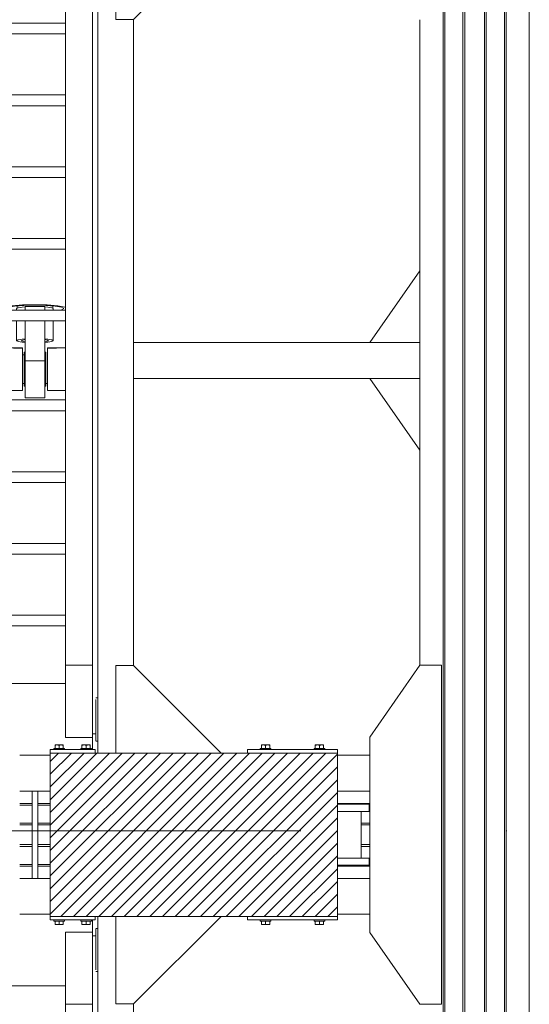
# Model space of a CAD drawing. Header units: millimetres. Extents: x 53746 to 116821, y -810352 to -765802.
# Tile 338 of 347: x 102371 to 103791, y -786677 to -783933. Entities that reach past the tile are written whole.
import ezdxf

# ---------------------------------------------------------------- set-up
doc = ezdxf.new("R2010")
doc.units = ezdxf.units.MM
doc.header["$MEASUREMENT"] = 0
doc.linetypes.add('DGN Style 4', pattern=[2290.351719, 1144.460571, -572.230286, 1.430576, -572.230286])
for name, color, linetype, lineweight in [('Main Cradle', 7, 'Continuous', 0), ('Main Cradle Blocks', 7, 'Continuous', 0), ('Main Cradle Hydraulic Arm Support', 7, 'Continuous', 0), ('Main Cradle Rails', 7, 'Continuous', 0)]:
    doc.layers.add(name, color=color, linetype=linetype, lineweight=lineweight)

# ---------------------------------------------------------------- blocks, each defined once
blk = doc.blocks.new('*U94')
at = {"layer": 'Main Cradle', "color": 7, "linetype": 'Continuous', "lineweight": 0}
for p, q in [((-74.9, 1122.6), (-174.9, 1122.6)), ((59.1, 1122.6), (-58.9, 1122.6)), ((175.1, 1122.6), (75.1, 1122.6)), ((-932.6, -28), (-1072.5, 172)), ((932.6, -28), (1072.6, 172)), ((-1072.6, -328), (-932.6, -128)), ((1072.6, -328), (932.6, -128))]:
    blk.add_line(p, q, dxfattribs=at)
at = {"layer": 'Main Cradle Hydraulic Arm Support', "color": 7, "linetype": 'Continuous', "lineweight": 0}
for p, q in [((525.1, 1172.6), (427.5, 1172.6)), ((-174.9, -1172.6), (-174.9, 1122.6)), ((-74.9, 1102.6), (-74.9, 1122.6)), ((-58.9, 1122.6), (-74.9, 1122.6)), ((-74.9, 1061.9), (-74.9, 1102.6)), ((-74.9, 1102.6), (-58.9, 1102.6)), ((-58.9, 1122.6), (-58.9, 1102.6)), ((-58.9, 1102.6), (-58.9, 1061.9)), ((59.1, 1122.6), (59.1, 1102.6)), ((59.1, 1122.6), (75.1, 1122.6)), ((75.1, 1102.6), (59.1, 1102.6)), ((59.1, 1102.6), (59.1, 1061.9)), ((75.1, 1102.6), (75.1, 1122.6)), ((75.1, 1061.9), (75.1, 1102.6)), ((175.1, -1172.6), (175.1, 1122.6)), ((-74.9, 1097.6), (-174.9, 1097.6)), ((-160, -927.7), (-160, 1072.6)), ((-85, -927.7), (-85, 1072.6)), ((-37.7, 1097.6), (-58.9, 1097.6)), ((-35, 1097.6), (-35.5, 1097.6)), ((-35, 1097.6), (-35, 1093.1)), ((-30, 1077.6), (-35, 1077.6)), ((-35, 1077.6), (-30, 1077.6)), ((-27.5, 1085), (-30, 1085)), ((30, 1085), (27.5, 1085)), ((35, 1077.6), (30, 1077.6)), ((30, 1077.6), (35, 1077.6)), ((30, 1077.6), (35, 1077.6)), ((35, 1093.1), (35, 1097.6)), ((35, 1097.6), (35.9, 1097.6)), ((45.8, 1097.6), (59.1, 1097.6)), ((75.1, 1097.6), (175.1, 1097.6)), ((160.1, -927.7), (160.1, 1072.6)), ((85.1, 1031.9), (85.1, 1061.9)), ((85.1, 1031.9), (-85, 1031.9)), ((85.1, 1031.9), (85.1, -927.7)), ((-35, 997.7), (-30, 997.7)), ((-30, 997.7), (-35, 997.7)), ((-30, 997.7), (-35, 997.7)), ((-35, 997.7), (-30, 997.7)), ((-35, 997.6), (-30, 997.6)), ((-27.5, 990.3), (-30, 990.3)), ((30, 990.3), (27.5, 990.3)), ((30, 997.7), (35, 997.7)), ((35, 997.7), (30, 997.7)), ((30, 997.7), (35, 997.7)), ((30, 997.6), (35, 997.6)), ((-160, 979), (-174.9, 978.6)), ((-174.9, 977.6), (-160, 977.6)), ((-160, 982.2), (-160, 982.2)), ((85.1, 977.6), (37.6, 977.6)), ((160.1, 982.2), (160.1, 982.2)), ((175.1, 977.6), (160.1, 977.6)), ((27.5, 908.6), (-27.5, 908.6)), ((83.2, 901.9), (85.1, 900.7)), ((-274.9, 872.6), (-274.9, -28)), ((85.1, 861.9), (-85, 861.9)), ((275.1, 872.6), (275.1, -28)), ((-85, 831.9), (85.1, 831.9)), ((-85, 661.9), (85.1, 661.9)), ((85.1, 631.9), (-85, 631.9)), ((-85, 461.9), (85.1, 461.9)), ((85.1, 431.9), (-85, 431.9)), ((-85, 261.9), (85.1, 261.9)), ((85.1, 231.9), (-85, 231.9)), ((-85, 61.9), (85.1, 61.9)), ((-51, 66.4), (-51, 61.9)), ((-50, 73.8), (-50, 67)), ((-27.5, 72.6), (-27.5, 61.9)), ((-27.5, 72.6), (27.5, 72.6)), ((27.5, 61.9), (27.5, 72.6)), ((50, 67), (50, 73.8)), ((51, 61.9), (51, 66.4)), ((80, 66.4), (80, 66.4)), ((85.1, 31.9), (-85, 31.9)), ((-51, 31.9), (-51, -23)), ((-27.5, 31.9), (-27.5, -78.9)), ((27.5, -78.9), (27.5, 31.9)), ((51, -23), (51, 31.9)), ((-1072.6, -28), (-274.9, -28)), ((-274.9, -28), (-274.9, -128)), ((-85, -42.8), (-34.9, -42.9)), ((-34.9, -44.4), (-35, -44.4)), ((-34.9, -42.9), (-34.9, -44.4)), ((-30, -54.7), (-27.5, -54.7)), ((27.5, -54.7), (30, -54.7)), ((35, -42.9), (85.1, -42.9)), ((427.5, -28), (275.1, -28)), ((275.1, -28), (275.1, -128)), ((1072.6, -28), (427.5, -28)), ((27.5, -78.9), (-27.5, -78.9)), ((27.5, -109.6), (27.5, -78.9)), ((30, -62.4), (35, -62.4)), ((-1072.6, -128), (-274.9, -128)), ((-274.9, -128), (-274.9, -928.6)), ((-274.9, -128), (-274.9, -128)), ((427.5, -128), (275.1, -128)), ((275.1, -128), (275.1, -928.6)), ((275.1, -128), (275.1, -128)), ((1072.6, -128), (427.5, -128)), ((-30, -142.4), (-34.9, -142.4)), ((-27.5, -150), (-30, -150)), ((30, -150), (27.5, -150)), ((35, -142.4), (30, -142.4)), ((-85, -188.1), (85.1, -188.1)), ((85.1, -218.1), (-85, -218.1)), ((-85, -388.1), (85.1, -388.1)), ((85.1, -418.1), (-85, -418.1)), ((-85, -588.1), (85.1, -588.1)), ((85.1, -618.1), (-85, -618.1)), ((-85, -788.1), (85.1, -788.1)), ((85.1, -818.1), (-85, -818.1)), ((-160, -874.9), (-160, -874.9)), ((160.1, -874.9), (160.1, -874.9)), ((-160, -1128.8), (-160, -927.7)), ((-160, -927.7), (-85, -927.7)), ((-85, -1128.8), (-85, -927.7)), ((85.1, -927.7), (85.1, -1128.8)), ((160.1, -927.7), (85.1, -927.7)), ((160.1, -927.7), (160.1, -1128.8)), ((-85, -978.8), (85.1, -978.8)), ((-174.9, -1018.8), (-170.7, -1018.8)), ((-170.7, -1018.8), (-169.7, -1018.8)), ((-169.7, -1018.8), (-169.6, -1018.8)), ((160.1, -1040.5), (160.1, -1078.8)), ((169.7, -1018.8), (169.8, -1018.8)), ((169.8, -1018.8), (170.8, -1018.8)), ((170.8, -1018.8), (175.1, -1018.8)), ((427.5, -1081), (519.1, -1172.6)), ((-160, -1118.6), (-169.6, -1118.6)), ((-160, -1118.6), (-169.6, -1118.6)), ((-169.6, -1118.8), (-160, -1118.8)), ((160.1, -1106.4), (160.1, -1106.4)), ((169.7, -1118.7), (160.1, -1118.7)), ((160.1, -1118.8), (169.7, -1118.8)), ((-170.1, -1138.8), (-174.9, -1138.8)), ((-160, -1128.8), (-85, -1128.8)), ((85.1, -1128.8), (160.1, -1128.8)), ((175.1, -1138.8), (170.2, -1138.8))]:
    blk.add_line(p, q, dxfattribs=at)
at = {"layer": 'Main Cradle Hydraulic Arm Support', "color": 7, "linetype": 'Continuous', "lineweight": 0, "extrusion": (0, 0, -1), "flags": 128}
for points in [[(524.9, 1172.6), (224.9, 1172.6), (224.9, 872.6), (274.9, 872.6), (524.9, 1122.6), (524.9, 1172.6)], [(-427.5, 1172.6), (-225.1, 1172.6), (-225.1, 872.6), (-275.1, 872.6), (-427.5, 1025.1)], [(-427.5, 1025.1), (-525.1, 1122.6), (-525.1, 1172.6)], [(27.5, 1122.6), (27.5, 1108.5), (27.5, 1081.9), (27.5, 1061.9)], [(-27.5, 1122.6), (-27.5, 1108.5), (-27.5, 1081.9), (-27.5, 1061.9)], [(35, 1093.1), (35, 1080.1), (35, 1061.9)], [(30, 1061.9), (30, 1062.9), (30, 1076.6), (30, 1084.4), (30, 1085), (30, 1085)], [(-30, 1061.9), (-30, 1062.9), (-30, 1076.6), (-30, 1084.4), (-30, 1085), (-30, 1085)], [(-35, 1061.9), (-35, 1080.1), (-35, 1093.1)], [(-75.1, 1097.6), (-75.1, 1097.6), (-75.1, 1097.6)], [(35, 1031.9), (35, 1014.7), (35, 995.2), (35, 982.2), (85, 980.9)], [(30, 990.3), (30, 996.8), (30, 1009.6), (30, 1026.6), (30, 1031.9)], [(27.5, 1031.9), (27.5, 908.6), (27.5, 908)], [(-27.5, 1031.9), (-27.5, 908.6), (-27.5, 908)], [(-30, 990.3), (-30, 996.8), (-30, 1009.6), (-30, 1026.6), (-30, 1031.9)], [(-35.6, 977.6), (-35, 977.6), (-35, 982.2), (-35, 995.2), (-35, 1014.7), (-35, 1031.9)], [(85, 977.6), (35, 977.6), (35, 982.2), (85, 980.9)], [(-83.2, 901.9), (-63.7, 905.4), (-34.5, 907.8), (0, 908.6), (34.4, 907.8), (63.6, 905.4), (83.1, 901.9), (85, 900.7)], [(27.5, 908), (0, 908.6), (-27.5, 908)], [(-85.1, 69.5), (-83.2, 70.6), (-63.7, 74.1), (-34.5, 76.5), (0, 77.3), (34.4, 76.5), (63.6, 74.1), (83.1, 70.6), (85, 69.5)], [(85, 63.4), (83.1, 62.2), (81.4, 61.9)], [(-80, 66.4), (-74, 70.1), (-56.6, 73.3), (-30.7, 75.4), (0, 76.1), (30.6, 75.4), (56.5, 73.3), (73.9, 70.1), (80, 66.4), (80, 66.4)], [(80, 66.4), (73.9, 62.7), (69.6, 61.9)], [(27.5, 71.5), (36, 70.8), (47.1, 68.8), (51, 66.4), (51, 66.4)], [(-51, 66.4), (-47.2, 68.8), (-36.1, 70.8), (-27.5, 71.5)], [(-69.7, 61.9), (-74, 62.7), (-80, 66.4)], [(-81.5, 61.9), (-83.2, 62.2), (-85.1, 63.4)], [(27.5, -17.9), (36, -18.6), (47.1, -20.6), (51, -23), (47.1, -25.3), (36, -27.3), (27.5, -28)], [(38, -23), (35.1, -21.2), (27.5, -19.8)], [(27.5, -26.1), (35.1, -24.7), (38, -23)], [(-51, -23), (-47.2, -20.6), (-36.1, -18.6), (-27.5, -17.9)], [(-27.5, -19.8), (-35.2, -21.2), (-38, -23), (-35.2, -24.7), (-27.5, -26.1)], [(-27.5, -28), (-36.1, -27.3), (-47.2, -25.3), (-51, -23)], [(274.9, -28.4), (274.9, -28), (274.9, -28)], [(85, -43.4), (34.9, -44.4), (34.9, -50.4), (34.9, -54.7), (34.9, -72.3), (34.9, -94.4), (34.9, -117.8), (34.9, -138.8), (34.9, -154.3), (34.9, -161.8), (85, -161.9)], [(30, -150), (30, -144.3), (30, -132.1), (30, -115.4), (30, -96.8), (30, -78.9), (30, -64.7), (30, -56.2), (30, -54.7)], [(-30, -150), (-30, -144.3), (-30, -132.1), (-30, -115.4), (-30, -96.8), (-30, -78.9), (-30, -64.7), (-30, -56.2), (-30, -54.7)], [(-35.1, -44.4), (-35, -44.4), (-35, -42.9)], [(-85.1, -161.8), (-35, -161.8), (-35, -154.3), (-35, -138.8), (-35, -117.8), (-35, -94.4), (-35, -72.3), (-35, -54.7), (-35, -44.4), (-85.1, -43.4)], [(-275.1, -28), (-275.1, -28), (-275.1, -28.4)], [(-27.5, -109.6), (-27.5, -139.2), (-27.5, -163.3), (-27.5, -178.4), (-27.5, -182.2), (27.5, -182.2), (27.5, -178.4), (27.5, -163.3), (27.5, -139.2), (27.5, -109.6), (27.5, -78.9)], [(224.9, -1172.6), (224.9, -928.6), (274.9, -928.6), (518.9, -1172.6)], [(-225.1, -1172.6), (-225.1, -928.6), (-275.1, -928.6), (-427.5, -1081)], [(169.6, -1023.3), (169.6, -1036.3), (169.6, -1055.8), (169.6, -1078.8), (169.6, -1101.7), (169.6, -1121.2), (169.6, -1134.2), (169.6, -1138.8), (169.7, -1138.8)], [(-169.8, -1138.8), (-169.7, -1138.8), (-169.7, -1134.2), (-169.7, -1121.2), (-169.7, -1101.7), (-169.7, -1078.8), (-169.7, -1055.8), (-169.7, -1036.3), (-169.7, -1023.3)], [(160, -1162.6), (160, -1149.5), (160, -1128.8)], [(-160.1, -1128.8), (-160.1, -1149.5), (-160.1, -1162.6)]]:
    blk.add_lwpolyline(points, dxfattribs=at)
blk = doc.blocks.new('*U95')
at = {"layer": 'Main Cradle', "color": 7, "linetype": 'Continuous', "lineweight": 0}
for p, q in [((-74.9, 1122.6), (-174.9, 1122.6)), ((59.1, 1122.6), (-58.9, 1122.6)), ((175.1, 1122.6), (75.1, 1122.6)), ((-932.6, -28), (-1072.5, 172)), ((932.6, -28), (1072.6, 172)), ((-1072.6, -328), (-932.6, -128)), ((1072.6, -328), (932.6, -128))]:
    blk.add_line(p, q, dxfattribs=at)
at = {"layer": 'Main Cradle Hydraulic Arm Support', "color": 7, "linetype": 'Continuous', "lineweight": 0}
for p, q in [((525.1, 1172.6), (427.5, 1172.6)), ((-174.9, -1172.6), (-174.9, 1122.6)), ((-74.9, 1102.6), (-74.9, 1122.6)), ((-58.9, 1122.6), (-74.9, 1122.6)), ((-74.9, 1061.9), (-74.9, 1102.6)), ((-74.9, 1102.6), (-58.9, 1102.6)), ((-58.9, 1122.6), (-58.9, 1102.6)), ((-58.9, 1102.6), (-58.9, 1061.9)), ((59.1, 1122.6), (59.1, 1102.6)), ((59.1, 1122.6), (75.1, 1122.6)), ((75.1, 1102.6), (59.1, 1102.6)), ((59.1, 1102.6), (59.1, 1061.9)), ((75.1, 1102.6), (75.1, 1122.6)), ((75.1, 1061.9), (75.1, 1102.6)), ((175.1, -1172.6), (175.1, 1122.6)), ((-74.9, 1097.6), (-174.9, 1097.6)), ((-160, -927.7), (-160, 1072.6)), ((-85, -927.7), (-85, 1072.6)), ((-37.7, 1097.6), (-58.9, 1097.6)), ((-35, 1097.6), (-35.5, 1097.6)), ((-35, 1097.6), (-35, 1093.1)), ((-30, 1077.6), (-35, 1077.6)), ((-35, 1077.6), (-30, 1077.6)), ((-27.5, 1085), (-30, 1085)), ((30, 1085), (27.5, 1085)), ((35, 1077.6), (30, 1077.6)), ((30, 1077.6), (35, 1077.6)), ((30, 1077.6), (35, 1077.6)), ((35, 1093.1), (35, 1097.6)), ((35, 1097.6), (35.9, 1097.6)), ((45.8, 1097.6), (59.1, 1097.6)), ((75.1, 1097.6), (175.1, 1097.6)), ((160.1, -927.7), (160.1, 1072.6)), ((85.1, 1031.9), (85.1, 1061.9)), ((85.1, 1031.9), (-85, 1031.9)), ((85.1, 1031.9), (85.1, -927.7)), ((-35, 997.7), (-30, 997.7)), ((-30, 997.7), (-35, 997.7)), ((-30, 997.7), (-35, 997.7)), ((-35, 997.7), (-30, 997.7)), ((-35, 997.6), (-30, 997.6)), ((-27.5, 990.3), (-30, 990.3)), ((30, 990.3), (27.5, 990.3)), ((30, 997.7), (35, 997.7)), ((35, 997.7), (30, 997.7)), ((30, 997.7), (35, 997.7)), ((30, 997.6), (35, 997.6)), ((-160, 979), (-174.9, 978.6)), ((-174.9, 977.6), (-160, 977.6)), ((-160, 982.2), (-160, 982.2)), ((85.1, 977.6), (37.6, 977.6)), ((160.1, 982.2), (160.1, 982.2)), ((175.1, 977.6), (160.1, 977.6)), ((27.5, 908.6), (-27.5, 908.6)), ((83.2, 901.9), (85.1, 900.7)), ((-274.9, 872.6), (-274.9, -28)), ((85.1, 861.9), (-85, 861.9)), ((275.1, 872.6), (275.1, -28)), ((-85, 831.9), (85.1, 831.9)), ((-85, 661.9), (85.1, 661.9)), ((85.1, 631.9), (-85, 631.9)), ((-85, 461.9), (85.1, 461.9)), ((85.1, 431.9), (-85, 431.9)), ((-85, 261.9), (85.1, 261.9)), ((85.1, 231.9), (-85, 231.9)), ((-85, 61.9), (85.1, 61.9)), ((-51, 66.4), (-51, 61.9)), ((-50, 73.8), (-50, 67)), ((-27.5, 72.6), (-27.5, 61.9)), ((-27.5, 72.6), (27.5, 72.6)), ((27.5, 61.9), (27.5, 72.6)), ((50, 67), (50, 73.8)), ((51, 61.9), (51, 66.4)), ((80, 66.4), (80, 66.4)), ((85.1, 31.9), (-85, 31.9)), ((-51, 31.9), (-51, -23)), ((-27.5, 31.9), (-27.5, -78.9)), ((27.5, -78.9), (27.5, 31.9)), ((51, -23), (51, 31.9)), ((-1072.6, -28), (-274.9, -28)), ((-274.9, -28), (-274.9, -128)), ((-85, -42.8), (-34.9, -42.9)), ((-34.9, -44.4), (-35, -44.4)), ((-34.9, -42.9), (-34.9, -44.4)), ((-30, -54.7), (-27.5, -54.7)), ((27.5, -54.7), (30, -54.7)), ((35, -42.9), (85.1, -42.9)), ((427.5, -28), (275.1, -28)), ((275.1, -28), (275.1, -128)), ((1072.6, -28), (427.5, -28)), ((27.5, -78.9), (-27.5, -78.9)), ((27.5, -109.6), (27.5, -78.9)), ((30, -62.4), (35, -62.4)), ((-1072.6, -128), (-274.9, -128)), ((-274.9, -128), (-274.9, -928.6)), ((-274.9, -128), (-274.9, -128)), ((427.5, -128), (275.1, -128)), ((275.1, -128), (275.1, -928.6)), ((275.1, -128), (275.1, -128)), ((1072.6, -128), (427.5, -128)), ((-30, -142.4), (-34.9, -142.4)), ((-27.5, -150), (-30, -150)), ((30, -150), (27.5, -150)), ((35, -142.4), (30, -142.4)), ((-85, -188.1), (85.1, -188.1)), ((85.1, -218.1), (-85, -218.1)), ((-85, -388.1), (85.1, -388.1)), ((85.1, -418.1), (-85, -418.1)), ((-85, -588.1), (85.1, -588.1)), ((85.1, -618.1), (-85, -618.1)), ((-85, -788.1), (85.1, -788.1)), ((85.1, -818.1), (-85, -818.1)), ((-160, -874.9), (-160, -874.9)), ((160.1, -874.9), (160.1, -874.9)), ((-160, -1128.8), (-160, -927.7)), ((-160, -927.7), (-85, -927.7)), ((-85, -1128.8), (-85, -927.7)), ((85.1, -927.7), (85.1, -1128.8)), ((160.1, -927.7), (85.1, -927.7)), ((160.1, -927.7), (160.1, -1128.8)), ((-85, -978.8), (85.1, -978.8)), ((-174.9, -1018.8), (-170.7, -1018.8)), ((-170.7, -1018.8), (-169.7, -1018.8)), ((-169.7, -1018.8), (-169.6, -1018.8)), ((160.1, -1040.5), (160.1, -1078.8)), ((169.7, -1018.8), (169.8, -1018.8)), ((169.8, -1018.8), (170.8, -1018.8)), ((170.8, -1018.8), (175.1, -1018.8)), ((427.5, -1081), (519.1, -1172.6)), ((-160, -1118.6), (-169.6, -1118.6)), ((-160, -1118.6), (-169.6, -1118.6)), ((-169.6, -1118.8), (-160, -1118.8)), ((160.1, -1106.4), (160.1, -1106.4)), ((169.7, -1118.7), (160.1, -1118.7)), ((160.1, -1118.8), (169.7, -1118.8)), ((-170.1, -1138.8), (-174.9, -1138.8)), ((-160, -1128.8), (-85, -1128.8)), ((85.1, -1128.8), (160.1, -1128.8)), ((175.1, -1138.8), (170.2, -1138.8))]:
    blk.add_line(p, q, dxfattribs=at)
at = {"layer": 'Main Cradle Hydraulic Arm Support', "color": 7, "linetype": 'Continuous', "lineweight": 0, "flags": 128}
for points in [[(-524.9, 1172.6), (-224.9, 1172.6), (-224.9, 872.6), (-274.9, 872.6), (-524.9, 1122.6), (-524.9, 1172.6)], [(427.5, 1172.6), (225.1, 1172.6), (225.1, 872.6), (275.1, 872.6), (427.5, 1025.1)], [(427.5, 1025.1), (525.1, 1122.6), (525.1, 1172.6)], [(-27.5, 1122.6), (-27.5, 1108.5), (-27.5, 1081.9), (-27.5, 1061.9)], [(27.5, 1122.6), (27.5, 1108.5), (27.5, 1081.9), (27.5, 1061.9)], [(-35, 1093.1), (-35, 1080.1), (-35, 1061.9)], [(-30, 1061.9), (-30, 1062.9), (-30, 1076.6), (-30, 1084.4), (-30, 1085), (-30, 1085)], [(30, 1061.9), (30, 1062.9), (30, 1076.6), (30, 1084.4), (30, 1085), (30, 1085)], [(35, 1061.9), (35, 1080.1), (35, 1093.1)], [(75.1, 1097.6), (75.1, 1097.6), (75.1, 1097.6)], [(-35, 1031.9), (-35, 1014.7), (-35, 995.2), (-35, 982.2), (-85, 980.9)], [(-30, 990.3), (-30, 996.8), (-30, 1009.6), (-30, 1026.6), (-30, 1031.9)], [(-27.5, 1031.9), (-27.5, 908.6), (-27.5, 908)], [(27.5, 1031.9), (27.5, 908.6), (27.5, 908)], [(30, 990.3), (30, 996.8), (30, 1009.6), (30, 1026.6), (30, 1031.9)], [(35.6, 977.6), (35, 977.6), (35, 982.2), (35, 995.2), (35, 1014.7), (35, 1031.9)], [(-85, 977.6), (-35, 977.6), (-35, 982.2), (-85, 980.9)], [(83.2, 901.9), (63.7, 905.4), (34.5, 907.8), (0, 908.6), (-34.4, 907.8), (-63.6, 905.4), (-83.1, 901.9), (-85, 900.7)], [(-27.5, 908), (0, 908.6), (27.5, 908)], [(85.1, 69.5), (83.2, 70.6), (63.7, 74.1), (34.5, 76.5), (0, 77.3), (-34.4, 76.5), (-63.6, 74.1), (-83.1, 70.6), (-85, 69.5)], [(-85, 63.4), (-83.1, 62.2), (-81.4, 61.9)], [(80, 66.4), (74, 70.1), (56.6, 73.3), (30.7, 75.4), (0, 76.1), (-30.6, 75.4), (-56.5, 73.3), (-73.9, 70.1), (-80, 66.4), (-80, 66.4)], [(-80, 66.4), (-73.9, 62.7), (-69.6, 61.9)], [(-27.5, 71.5), (-36, 70.8), (-47.1, 68.8), (-51, 66.4), (-51, 66.4)], [(51, 66.4), (47.2, 68.8), (36.1, 70.8), (27.5, 71.5)], [(69.7, 61.9), (74, 62.7), (80, 66.4)], [(81.5, 61.9), (83.2, 62.2), (85.1, 63.4)], [(-27.5, -17.9), (-36, -18.6), (-47.1, -20.6), (-51, -23), (-47.1, -25.3), (-36, -27.3), (-27.5, -28)], [(-38, -23), (-35.1, -21.2), (-27.5, -19.8)], [(-27.5, -26.1), (-35.1, -24.7), (-38, -23)], [(51, -23), (47.2, -20.6), (36.1, -18.6), (27.5, -17.9)], [(27.5, -19.8), (35.2, -21.2), (38, -23), (35.2, -24.7), (27.5, -26.1)], [(27.5, -28), (36.1, -27.3), (47.2, -25.3), (51, -23)], [(-274.9, -28.4), (-274.9, -28), (-274.9, -28)], [(-85, -43.4), (-34.9, -44.4), (-34.9, -50.4), (-34.9, -54.7), (-34.9, -72.3), (-34.9, -94.4), (-34.9, -117.8), (-34.9, -138.8), (-34.9, -154.3), (-34.9, -161.8), (-85, -161.9)], [(-30, -150), (-30, -144.3), (-30, -132.1), (-30, -115.4), (-30, -96.8), (-30, -78.9), (-30, -64.7), (-30, -56.2), (-30, -54.7)], [(30, -150), (30, -144.3), (30, -132.1), (30, -115.4), (30, -96.8), (30, -78.9), (30, -64.7), (30, -56.2), (30, -54.7)], [(35.1, -44.4), (35, -44.4), (35, -42.9)], [(85.1, -161.8), (35, -161.8), (35, -154.3), (35, -138.8), (35, -117.8), (35, -94.4), (35, -72.3), (35, -54.7), (35, -44.4), (85.1, -43.4)], [(275.1, -28), (275.1, -28), (275.1, -28.4)], [(27.5, -109.6), (27.5, -139.2), (27.5, -163.3), (27.5, -178.4), (27.5, -182.2), (-27.5, -182.2), (-27.5, -178.4), (-27.5, -163.3), (-27.5, -139.2), (-27.5, -109.6), (-27.5, -78.9)], [(-224.9, -1172.6), (-224.9, -928.6), (-274.9, -928.6), (-518.9, -1172.6)], [(225.1, -1172.6), (225.1, -928.6), (275.1, -928.6), (427.5, -1081)], [(-169.6, -1023.3), (-169.6, -1036.3), (-169.6, -1055.8), (-169.6, -1078.8), (-169.6, -1101.7), (-169.6, -1121.2), (-169.6, -1134.2), (-169.6, -1138.8), (-169.7, -1138.8)], [(169.8, -1138.8), (169.7, -1138.8), (169.7, -1134.2), (169.7, -1121.2), (169.7, -1101.7), (169.7, -1078.8), (169.7, -1055.8), (169.7, -1036.3), (169.7, -1023.3)], [(-160, -1162.6), (-160, -1149.5), (-160, -1128.8)], [(160.1, -1128.8), (160.1, -1149.5), (160.1, -1162.6)]]:
    blk.add_lwpolyline(points, dxfattribs=at)
blk = doc.blocks.new('*U57')
at = {"linetype": 'Continuous', "lineweight": 0}
h = blk.add_hatch(dxfattribs=at)
h.set_pattern_fill('HATCH', color=30, style=0, pattern_type=2)
h.set_pattern_definition([(45, (17587.085, 1755.075), (-17.719, 17.719), [])])
h.paths.add_polyline_path([(17173.4, 1993.5), (17173.4, 1959.5), (17173.4, 1954.9), (17173.4, 1904.5), (17173.4, 1899.5), (17173.4, 1844.5), (17173.4, 1839.5), (17173.4, 1789.1), (17173.4, 1784.5), (17173.4, 1750.5), (17173.4, 1650.5), (17173.4, 1644.5), (17298.4, 1644.5), (17723.4, 1644.5), (17973.4, 1644.5), (17973.4, 1650.5), (17973.4, 1750.5), (17973.4, 1784.5), (17973.4, 1787), (17973.4, 1807), (17973.4, 1937), (17973.4, 1957), (17973.4, 1959.5), (17973.4, 1993.5), (17973.4, 2093.5), (17973.4, 2099.5), (17723.4, 2099.5), (17298.4, 2099.5), (17173.4, 2099.5), (17173.4, 2093.5)])
at = {"color": 1, "linetype": 'DGN Style 4', "lineweight": 0}
blk.add_line((-26789.6, 1882.9), (27651, 1882.9), dxfattribs=at)
at = {"color": 30, "linetype": 'Continuous', "lineweight": 0, "flags": 128}
blk.add_lwpolyline([(17173.4, 1993.5), (17173.4, 1959.5), (17173.4, 1954.9), (17173.4, 1904.5), (17173.4, 1899.5), (17173.4, 1844.5), (17173.4, 1839.5), (17173.4, 1789.1), (17173.4, 1784.5), (17173.4, 1750.5), (17173.4, 1650.5), (17173.4, 1644.5), (17298.4, 1644.5), (17723.4, 1644.5), (17973.4, 1644.5), (17973.4, 1650.5), (17973.4, 1750.5), (17973.4, 1784.5), (17973.4, 1787), (17973.4, 1807), (17973.4, 1937), (17973.4, 1957), (17973.4, 1959.5), (17973.4, 1993.5), (17973.4, 2093.5), (17973.4, 2099.5), (17723.4, 2099.5), (17298.4, 2099.5), (17173.4, 2099.5), (17173.4, 2093.5), (17173.4, 1993.5)], close=True, dxfattribs=at)
at = {"layer": 'Main Cradle', "color": 7, "linetype": 'Continuous', "lineweight": 0}
for p, q in [((18268.4, 4569.1), (18268.4, 59.1)), ((18273, 4569.1), (18273, 59.1)), ((18323.4, 4569.1), (18323.4, -2208)), ((18328.4, 4569.1), (18328.4, -2208)), ((18383.4, 4569.1), (18383.4, -2208)), ((18388.4, 4569.1), (18388.4, -2208)), ((18438.7, 4569.1), (18438.7, -2208)), ((18443.4, 4569.1), (18443.4, -2208)), ((18508.3, 4569.1), (18508.3, -2208)), ((18203.5, 4143.7), (18203.5, 2344.5)), ((17088.4, 2093.5), (17173.4, 2093.5)), ((17973.4, 2093.5), (18063.5, 2093.5)), ((17122.9, 1993.5), (17088.4, 1993.5)), ((17173.4, 1993.5), (17138.9, 1993.5)), ((18063.5, 1993.5), (17973.4, 1993.5)), ((18039.9, 1937), (18039.9, 1807)), ((17122.9, 1750.5), (17088.4, 1750.5)), ((17173.4, 1750.5), (17138.9, 1750.5)), ((18063.5, 1750.5), (17973.4, 1750.5)), ((17088.4, 1650.5), (17173.4, 1650.5)), ((17973.4, 1650.5), (18063.5, 1650.5))]:
    blk.add_line(p, q, dxfattribs=at)
at = {"layer": 'Main Cradle', "color": 7, "linetype": 'Continuous', "lineweight": 0, "flags": 128}
for points in [[(18203.5, 1399.5), (18063.5, 1599.5), (18063.5, 2144.5), (18203.4, 2344.5), (18263.4, 2344.5), (18263.5, 1399.5), (18203.5, 1399.5)], [(17138.9, 1993.5), (17122.9, 1993.5), (17122.9, 1750.5), (17138.9, 1750.5), (17138.9, 1993.5)], [(18062.1, 1957), (18062.1, 1957), (18062.1, 1937), (18048.3, 1937), (18009, 1937), (17973.4, 1937)], [(18062.1, 1957), (18048.3, 1957), (18009, 1957), (17973.4, 1957)], [(18062.1, 1807), (18062.1, 1807), (18062.1, 1787), (18048.3, 1787), (18009, 1787), (17973.4, 1787)], [(18062.1, 1807), (18048.3, 1807), (18009, 1807), (17973.4, 1807)]]:
    blk.add_lwpolyline(points, dxfattribs=at)
at = {"layer": 'Main Cradle Blocks', "color": 7, "linetype": 'Continuous', "lineweight": 0}
for p, q in [((17186.8, 2122.5), (17187.5, 2122.5)), ((17186.8, 2122.2), (17186.8, 2122.5)), ((17186.8, 2120.7), (17188.9, 2121.7)), ((17186.8, 2112.5), (17186.8, 2120.7)), ((17187.4, 2122.5), (17187.5, 2122.5)), ((17192.6, 2122.5), (17196.3, 2122.5)), ((17192.6, 2122.5), (17195.3, 2122.5)), ((17196.2, 2121.7), (17198.4, 2120.7)), ((17198.4, 2120.7), (17200.5, 2121.7)), ((17198.4, 2120.7), (17198.4, 2112.5)), ((17204.1, 2122.5), (17201.4, 2122.5)), ((17204.1, 2122.5), (17207.2, 2122.5)), ((17207.1, 2122.5), (17207.2, 2122.5)), ((17207.8, 2121.7), (17209.9, 2120.7)), ((17209.2, 2122.5), (17209, 2122.5)), ((17209.4, 2122.5), (17209.2, 2122.5)), ((17209.9, 2121.7), (17209.9, 2120.7)), ((17209.9, 2120.7), (17209.9, 2112.5)), ((17261.8, 2121.7), (17261.8, 2120.7)), ((17263.9, 2121.7), (17261.8, 2120.7)), ((17261.8, 2120.7), (17261.8, 2112.5)), ((17262.4, 2122.5), (17262.5, 2122.5)), ((17262.7, 2122.5), (17262.5, 2122.5)), ((17267.6, 2122.5), (17264.5, 2122.5)), ((17264.5, 2122.5), (17264.6, 2122.5)), ((17270.3, 2122.5), (17267.6, 2122.5)), ((17273.4, 2120.7), (17271.2, 2121.7)), ((17275.5, 2121.7), (17273.4, 2120.7)), ((17273.4, 2120.7), (17273.4, 2112.5)), ((17279.1, 2122.5), (17275.4, 2122.5)), ((17276.4, 2122.5), (17279.1, 2122.5)), ((17284.9, 2120.7), (17282.8, 2121.7)), ((17284.9, 2122.5), (17284.2, 2122.5)), ((17284.2, 2122.5), (17284.4, 2122.5)), ((17284.9, 2122.2), (17284.9, 2122.5)), ((17284.9, 2112.5), (17284.9, 2120.7)), ((17761.8, 2122.5), (17762.5, 2122.5)), ((17761.8, 2122.2), (17761.8, 2122.5)), ((17761.8, 2120.7), (17763.9, 2121.7)), ((17761.8, 2112.5), (17761.8, 2120.7)), ((17762.4, 2122.5), (17762.5, 2122.5)), ((17767.6, 2122.5), (17771.3, 2122.5)), ((17767.6, 2122.5), (17770.3, 2122.5)), ((17771.2, 2121.7), (17773.4, 2120.7)), ((17773.4, 2120.7), (17775.5, 2121.7)), ((17773.4, 2120.7), (17773.4, 2112.5)), ((17779.1, 2122.5), (17776.4, 2122.5)), ((17779.1, 2122.5), (17782.2, 2122.5)), ((17782.1, 2122.5), (17782.2, 2122.5)), ((17782.8, 2121.7), (17784.9, 2120.7)), ((17784.2, 2122.5), (17784, 2122.5)), ((17784.4, 2122.5), (17784.2, 2122.5)), ((17784.9, 2121.7), (17784.9, 2120.7)), ((17784.9, 2120.7), (17784.9, 2112.5)), ((17911.8, 2121.7), (17911.8, 2120.7)), ((17913.9, 2121.7), (17911.8, 2120.7)), ((17911.8, 2120.7), (17911.8, 2112.5)), ((17912.4, 2122.5), (17912.5, 2122.5)), ((17912.7, 2122.5), (17912.5, 2122.5)), ((17917.6, 2122.5), (17914.5, 2122.5)), ((17914.5, 2122.5), (17914.6, 2122.5)), ((17920.3, 2122.5), (17917.6, 2122.5)), ((17923.4, 2120.7), (17921.2, 2121.7)), ((17925.5, 2121.7), (17923.4, 2120.7)), ((17923.4, 2120.7), (17923.4, 2112.5)), ((17929.1, 2122.5), (17925.4, 2122.5)), ((17926.4, 2122.5), (17929.1, 2122.5)), ((17934.9, 2120.7), (17932.8, 2121.7)), ((17934.9, 2122.5), (17934.2, 2122.5)), ((17934.2, 2122.5), (17934.4, 2122.5)), ((17934.9, 2122.2), (17934.9, 2122.5)), ((17934.9, 2112.5), (17934.9, 2120.7)), ((17173.4, 2099.5), (17173.4, 2109.5)), ((17173.4, 2109.5), (17298.4, 2109.5)), ((17173.4, 2099.5), (17973.4, 2099.5)), ((17173.4, 1644.5), (17173.4, 2099.5)), ((17192.6, 2112.5), (17198.4, 2112.5)), ((17279.1, 2112.5), (17273.4, 2112.5)), ((17298.4, 2109.5), (17298.4, 2099.5)), ((17723.4, 2099.5), (17723.4, 2109.5)), ((17723.4, 2109.5), (17973.4, 2109.5)), ((17767.6, 2112.5), (17773.4, 2112.5)), ((17929.1, 2112.5), (17923.4, 2112.5)), ((17973.4, 2099.5), (17973.4, 2109.5)), ((17973.4, 1644.5), (17973.4, 2099.5)), ((17173.4, 1644.5), (17173.4, 1634.5)), ((17973.4, 1644.5), (17173.4, 1644.5)), ((17173.4, 1634.5), (17298.4, 1634.5)), ((17186.8, 1631.5), (17186.8, 1623.3)), ((17186.8, 1623.3), (17188.9, 1622.2)), ((17186.8, 1621.7), (17186.8, 1621.5)), ((17186.8, 1621.5), (17187.5, 1621.5)), ((17187.5, 1621.5), (17187.4, 1621.5)), ((17192.6, 1631.5), (17198.4, 1631.5)), ((17192.6, 1621.5), (17196.3, 1621.5)), ((17195.3, 1621.5), (17192.6, 1621.5)), ((17196.2, 1622.3), (17198.4, 1623.3)), ((17198.4, 1623.3), (17198.4, 1631.5)), ((17198.4, 1623.3), (17200.5, 1622.2)), ((17201.4, 1621.5), (17204.1, 1621.5)), ((17204.1, 1621.5), (17207.2, 1621.5)), ((17207.2, 1621.5), (17207.1, 1621.5)), ((17207.8, 1622.3), (17209.9, 1623.3)), ((17209, 1621.5), (17209.2, 1621.5)), ((17209.4, 1621.5), (17209.2, 1621.5)), ((17209.9, 1623.3), (17209.9, 1631.5)), ((17209.9, 1622.3), (17209.9, 1623.3)), ((17261.8, 1623.3), (17261.8, 1631.5)), ((17261.8, 1622.3), (17261.8, 1623.3)), ((17263.9, 1622.3), (17261.8, 1623.3)), ((17262.4, 1621.5), (17262.5, 1621.5)), ((17262.5, 1621.5), (17262.7, 1621.5)), ((17267.6, 1621.5), (17264.5, 1621.5)), ((17264.6, 1621.5), (17264.5, 1621.5)), ((17267.6, 1621.5), (17270.3, 1621.5)), ((17273.4, 1623.3), (17271.2, 1622.2)), ((17279.1, 1631.5), (17273.4, 1631.5)), ((17273.4, 1623.3), (17273.4, 1631.5)), ((17275.5, 1622.3), (17273.4, 1623.3)), ((17279.1, 1621.5), (17275.4, 1621.5)), ((17279.1, 1621.5), (17276.4, 1621.5)), ((17284.9, 1623.3), (17282.8, 1622.2)), ((17284.9, 1621.5), (17284.2, 1621.5)), ((17284.4, 1621.5), (17284.2, 1621.5)), ((17284.9, 1631.5), (17284.9, 1623.3)), ((17284.9, 1621.7), (17284.9, 1621.5)), ((17298.4, 1634.5), (17298.4, 1644.5)), ((17723.4, 1644.5), (17723.4, 1634.5)), ((17973.4, 1634.5), (17723.4, 1634.5)), ((17761.8, 1631.5), (17761.8, 1623.3)), ((17761.8, 1623.3), (17763.9, 1622.2)), ((17761.8, 1621.7), (17761.8, 1621.5)), ((17761.8, 1621.5), (17762.5, 1621.5)), ((17762.5, 1621.5), (17762.4, 1621.5)), ((17767.6, 1631.5), (17773.4, 1631.5)), ((17767.6, 1621.5), (17771.3, 1621.5)), ((17770.3, 1621.5), (17767.6, 1621.5)), ((17771.2, 1622.3), (17773.4, 1623.3)), ((17773.4, 1623.3), (17773.4, 1631.5)), ((17773.4, 1623.3), (17775.5, 1622.2)), ((17776.4, 1621.5), (17779.1, 1621.5)), ((17779.1, 1621.5), (17782.2, 1621.5)), ((17782.2, 1621.5), (17782.1, 1621.5)), ((17782.8, 1622.3), (17784.9, 1623.3)), ((17784, 1621.5), (17784.2, 1621.5)), ((17784.4, 1621.5), (17784.2, 1621.5)), ((17784.9, 1623.3), (17784.9, 1631.5)), ((17784.9, 1622.3), (17784.9, 1623.3)), ((17911.8, 1623.3), (17911.8, 1631.5)), ((17911.8, 1622.3), (17911.8, 1623.3)), ((17913.9, 1622.3), (17911.8, 1623.3)), ((17912.4, 1621.5), (17912.5, 1621.5)), ((17912.5, 1621.5), (17912.7, 1621.5)), ((17917.6, 1621.5), (17914.5, 1621.5)), ((17914.6, 1621.5), (17914.5, 1621.5)), ((17917.6, 1621.5), (17920.3, 1621.5)), ((17923.4, 1623.3), (17921.2, 1622.2)), ((17929.1, 1631.5), (17923.4, 1631.5)), ((17923.4, 1623.3), (17923.4, 1631.5)), ((17925.5, 1622.3), (17923.4, 1623.3)), ((17929.1, 1621.5), (17925.4, 1621.5)), ((17929.1, 1621.5), (17926.4, 1621.5)), ((17934.9, 1623.3), (17932.8, 1622.2)), ((17934.9, 1621.5), (17934.2, 1621.5)), ((17934.4, 1621.5), (17934.2, 1621.5)), ((17934.9, 1631.5), (17934.9, 1623.3)), ((17934.9, 1621.7), (17934.9, 1621.5)), ((17973.4, 1644.5), (17973.4, 1634.5))]:
    blk.add_line(p, q, dxfattribs=at)
at = {"layer": 'Main Cradle Blocks', "color": 7, "linetype": 'Continuous', "lineweight": 0, "flags": 128}
for points in [[(17186.8, 2122.2), (17186.8, 2121.7), (17186.8, 2121.7), (17186.8, 2120.7)], [(17192.6, 2122.5), (17192.6, 2122.5), (17189.5, 2122.5), (17187.5, 2122.5)], [(17196.2, 2121.7), (17195.6, 2122), (17194.5, 2122.3), (17192.6, 2122.5), (17191.8, 2122.4), (17191.1, 2122.4), (17189.1, 2121.8), (17188.9, 2121.7)], [(17204.1, 2122.5), (17200.4, 2122.5), (17196.3, 2122.5)], [(17207.8, 2121.7), (17207.1, 2122), (17206.1, 2122.3), (17204.1, 2122.5), (17203.4, 2122.4), (17202.7, 2122.4), (17200.7, 2121.8), (17200.5, 2121.7)], [(17209.9, 2121.7), (17209.9, 2121.7), (17209.9, 2122.3), (17209.9, 2122.5), (17209.2, 2122.5), (17207.2, 2122.5)], [(17264.5, 2122.5), (17262.5, 2122.5), (17261.8, 2122.5), (17261.8, 2122.3), (17261.8, 2121.7), (17261.8, 2121.7)], [(17271.2, 2121.7), (17271.1, 2121.8), (17269, 2122.4), (17268.3, 2122.4), (17267.6, 2122.5), (17265.6, 2122.3), (17264.6, 2122), (17263.9, 2121.7)], [(17275.4, 2122.5), (17271.3, 2122.5), (17267.6, 2122.5)], [(17282.8, 2121.7), (17282.6, 2121.8), (17280.6, 2122.4), (17279.9, 2122.4), (17279.1, 2122.5), (17277.2, 2122.3), (17276.1, 2122), (17275.5, 2121.7)], [(17284.2, 2122.5), (17282.2, 2122.5), (17279.1, 2122.5), (17279.1, 2122.5)], [(17284.9, 2120.7), (17284.9, 2121.7), (17284.9, 2121.7), (17284.9, 2122.2)], [(17761.8, 2122.2), (17761.8, 2121.7), (17761.8, 2121.7), (17761.8, 2120.7)], [(17767.6, 2122.5), (17767.6, 2122.5), (17764.5, 2122.5), (17762.5, 2122.5)], [(17771.2, 2121.7), (17770.6, 2122), (17769.5, 2122.3), (17767.6, 2122.5), (17766.8, 2122.4), (17766.1, 2122.4), (17764.1, 2121.8), (17763.9, 2121.7)], [(17779.1, 2122.5), (17775.4, 2122.5), (17771.3, 2122.5)], [(17782.8, 2121.7), (17782.1, 2122), (17781.1, 2122.3), (17779.1, 2122.5), (17778.4, 2122.4), (17777.7, 2122.4), (17775.7, 2121.8), (17775.5, 2121.7)], [(17784.9, 2121.7), (17784.9, 2121.7), (17784.9, 2122.3), (17784.9, 2122.5), (17784.2, 2122.5), (17782.2, 2122.5)], [(17914.5, 2122.5), (17912.5, 2122.5), (17911.8, 2122.5), (17911.8, 2122.3), (17911.8, 2121.7), (17911.8, 2121.7)], [(17921.2, 2121.7), (17921.1, 2121.8), (17919, 2122.4), (17918.3, 2122.4), (17917.6, 2122.5), (17915.6, 2122.3), (17914.6, 2122), (17913.9, 2121.7)], [(17925.4, 2122.5), (17921.3, 2122.5), (17917.6, 2122.5)], [(17932.8, 2121.7), (17932.6, 2121.8), (17930.6, 2122.4), (17929.9, 2122.4), (17929.1, 2122.5), (17927.2, 2122.3), (17926.1, 2122), (17925.5, 2121.7)], [(17934.2, 2122.5), (17932.2, 2122.5), (17929.1, 2122.5), (17929.1, 2122.5)], [(17934.9, 2120.7), (17934.9, 2121.7), (17934.9, 2121.7), (17934.9, 2122.2)], [(17183.4, 2109.5), (17183.4, 2112.5), (17184.5, 2112.5), (17187.7, 2112.5), (17192.6, 2112.5)], [(17198.4, 2112.5), (17204.1, 2112.5), (17209, 2112.5), (17212.2, 2112.5), (17213.4, 2112.5), (17213.4, 2109.5)], [(17258.4, 2109.5), (17258.4, 2112.5), (17259.5, 2112.5), (17262.7, 2112.5), (17267.6, 2112.5), (17273.4, 2112.5)], [(17279.1, 2112.5), (17284, 2112.5), (17287.2, 2112.5), (17288.4, 2112.5), (17288.4, 2109.5)], [(17758.4, 2109.5), (17758.4, 2112.5), (17759.5, 2112.5), (17762.7, 2112.5), (17767.6, 2112.5)], [(17773.4, 2112.5), (17779.1, 2112.5), (17784, 2112.5), (17787.2, 2112.5), (17788.4, 2112.5), (17788.4, 2109.5)], [(17908.4, 2109.5), (17908.4, 2112.5), (17909.5, 2112.5), (17912.7, 2112.5), (17917.6, 2112.5), (17923.4, 2112.5)], [(17929.1, 2112.5), (17934, 2112.5), (17937.2, 2112.5), (17938.4, 2112.5), (17938.4, 2109.5)], [(17192.6, 1631.5), (17187.7, 1631.5), (17184.5, 1631.5), (17183.4, 1631.5), (17183.4, 1634.5)], [(17186.8, 1623.3), (17186.8, 1622.3), (17186.8, 1622.2), (17186.8, 1621.7)], [(17187.5, 1621.5), (17189.5, 1621.5), (17192.6, 1621.5), (17192.6, 1621.5)], [(17188.9, 1622.2), (17189.1, 1622.2), (17191.1, 1621.6), (17191.8, 1621.5), (17192.6, 1621.5), (17194.5, 1621.7), (17195.6, 1622), (17196.2, 1622.3)], [(17196.3, 1621.5), (17200.4, 1621.5), (17204.1, 1621.5)], [(17213.4, 1634.5), (17213.4, 1631.5), (17212.2, 1631.5), (17209, 1631.5), (17204.1, 1631.5), (17198.4, 1631.5)], [(17200.5, 1622.2), (17200.7, 1622.2), (17202.7, 1621.6), (17203.4, 1621.5), (17204.1, 1621.5), (17206.1, 1621.7), (17207.1, 1622), (17207.8, 1622.3)], [(17207.2, 1621.5), (17209.2, 1621.5), (17209.9, 1621.5), (17209.9, 1621.7), (17209.9, 1622.2), (17209.9, 1622.3)], [(17273.4, 1631.5), (17267.6, 1631.5), (17262.7, 1631.5), (17259.5, 1631.5), (17258.4, 1631.5), (17258.4, 1634.5)], [(17261.8, 1622.3), (17261.8, 1622.2), (17261.8, 1621.7), (17261.8, 1621.5), (17262.5, 1621.5), (17264.5, 1621.5)], [(17263.9, 1622.3), (17264.6, 1622), (17265.6, 1621.7), (17267.6, 1621.5), (17268.3, 1621.5), (17269, 1621.6), (17271.1, 1622.2), (17271.2, 1622.2)], [(17267.6, 1621.5), (17271.3, 1621.5), (17275.4, 1621.5)], [(17275.5, 1622.3), (17276.1, 1622), (17277.2, 1621.7), (17279.1, 1621.5), (17279.9, 1621.5), (17280.6, 1621.6), (17282.6, 1622.2), (17282.8, 1622.2)], [(17288.4, 1634.5), (17288.4, 1631.5), (17287.2, 1631.5), (17284, 1631.5), (17279.1, 1631.5)], [(17279.1, 1621.5), (17279.1, 1621.5), (17282.2, 1621.5), (17284.2, 1621.5)], [(17284.9, 1621.7), (17284.9, 1622.2), (17284.9, 1622.3), (17284.9, 1623.3)], [(17767.6, 1631.5), (17762.7, 1631.5), (17759.5, 1631.5), (17758.4, 1631.5), (17758.4, 1634.5)], [(17761.8, 1623.3), (17761.8, 1622.3), (17761.8, 1622.2), (17761.8, 1621.7)], [(17762.5, 1621.5), (17764.5, 1621.5), (17767.6, 1621.5), (17767.6, 1621.5)], [(17763.9, 1622.2), (17764.1, 1622.2), (17766.1, 1621.6), (17766.8, 1621.5), (17767.6, 1621.5), (17769.5, 1621.7), (17770.6, 1622), (17771.2, 1622.3)], [(17771.3, 1621.5), (17775.4, 1621.5), (17779.1, 1621.5)], [(17788.4, 1634.5), (17788.4, 1631.5), (17787.2, 1631.5), (17784, 1631.5), (17779.1, 1631.5), (17773.4, 1631.5)], [(17775.5, 1622.2), (17775.7, 1622.2), (17777.7, 1621.6), (17778.4, 1621.5), (17779.1, 1621.5), (17781.1, 1621.7), (17782.1, 1622), (17782.8, 1622.3)], [(17782.2, 1621.5), (17784.2, 1621.5), (17784.9, 1621.5), (17784.9, 1621.7), (17784.9, 1622.2), (17784.9, 1622.3)], [(17923.4, 1631.5), (17917.6, 1631.5), (17912.7, 1631.5), (17909.5, 1631.5), (17908.4, 1631.5), (17908.4, 1634.5)], [(17911.8, 1622.3), (17911.8, 1622.2), (17911.8, 1621.7), (17911.8, 1621.5), (17912.5, 1621.5), (17914.5, 1621.5)], [(17913.9, 1622.3), (17914.6, 1622), (17915.6, 1621.7), (17917.6, 1621.5), (17918.3, 1621.5), (17919, 1621.6), (17921.1, 1622.2), (17921.2, 1622.2)], [(17917.6, 1621.5), (17921.3, 1621.5), (17925.4, 1621.5)], [(17925.5, 1622.3), (17926.1, 1622), (17927.2, 1621.7), (17929.1, 1621.5), (17929.9, 1621.5), (17930.6, 1621.6), (17932.6, 1622.2), (17932.8, 1622.2)], [(17938.4, 1634.5), (17938.4, 1631.5), (17937.2, 1631.5), (17934, 1631.5), (17929.1, 1631.5)], [(17929.1, 1621.5), (17929.1, 1621.5), (17932.2, 1621.5), (17934.2, 1621.5)], [(17934.9, 1621.7), (17934.9, 1622.2), (17934.9, 1622.3), (17934.9, 1623.3)]]:
    blk.add_lwpolyline(points, dxfattribs=at)
at = {"layer": 'Main Cradle Rails', "color": 7, "linetype": 'Continuous', "lineweight": 0}
for p, q in [((17088.4, 1959.5), (17122.9, 1959.5)), ((17088.4, 1954.9), (17122.9, 1954.9)), ((17138.9, 1959.5), (17173.4, 1959.5)), ((17138.9, 1954.9), (17173.4, 1954.9)), ((17973.4, 1959.5), (18063.5, 1959.5)), ((18062.1, 1954.9), (18063.5, 1954.9)), ((17088.4, 1904.5), (17122.9, 1904.5)), ((17088.4, 1899.5), (17122.9, 1899.5)), ((17138.9, 1904.5), (17173.4, 1904.5)), ((17138.9, 1899.5), (17173.4, 1899.5)), ((18039.9, 1904.5), (18063.5, 1904.5)), ((18039.9, 1899.5), (18063.5, 1899.5)), ((17088.4, 1844.5), (17122.9, 1844.5)), ((17088.4, 1839.5), (17122.9, 1839.5)), ((17138.9, 1844.5), (17173.4, 1844.5)), ((17138.9, 1839.5), (17173.4, 1839.5)), ((18039.9, 1844.5), (18063.5, 1844.5)), ((18039.9, 1839.5), (18063.5, 1839.5)), ((17088.4, 1789.1), (17122.9, 1789.1)), ((17088.4, 1784.5), (17122.9, 1784.5)), ((17138.9, 1789.1), (17173.4, 1789.1)), ((17138.9, 1784.5), (17173.4, 1784.5)), ((17973.4, 1784.5), (18063.5, 1784.5)), ((18062.1, 1789.1), (18063.5, 1789.1))]:
    blk.add_line(p, q, dxfattribs=at)
at = {"layer": 'Main Cradle Hydraulic Arm Support', "color": 7, "linetype": 'Continuous', "lineweight": 0, "extrusion": (0, 0, -1)}
blk.add_blockref('*U94', (-17130.9, 3272.1), dxfattribs=at)
at = {"layer": 'Main Cradle Hydraulic Arm Support', "color": 7, "linetype": 'Continuous', "lineweight": 0, "rotation": 180}
blk.add_blockref('*U95', (17130.9, 471.9), dxfattribs=at)

msp = doc.modelspace()

# ---------------------------------------------------------------- block references
at = {"layer": 'Main Cradle Rails', "color": 7, "linetype": 'Continuous', "lineweight": 0}
msp.add_blockref('*U57', (85283.05, -788076.95), dxfattribs=at)

doc.saveas('drawing.dxf')
